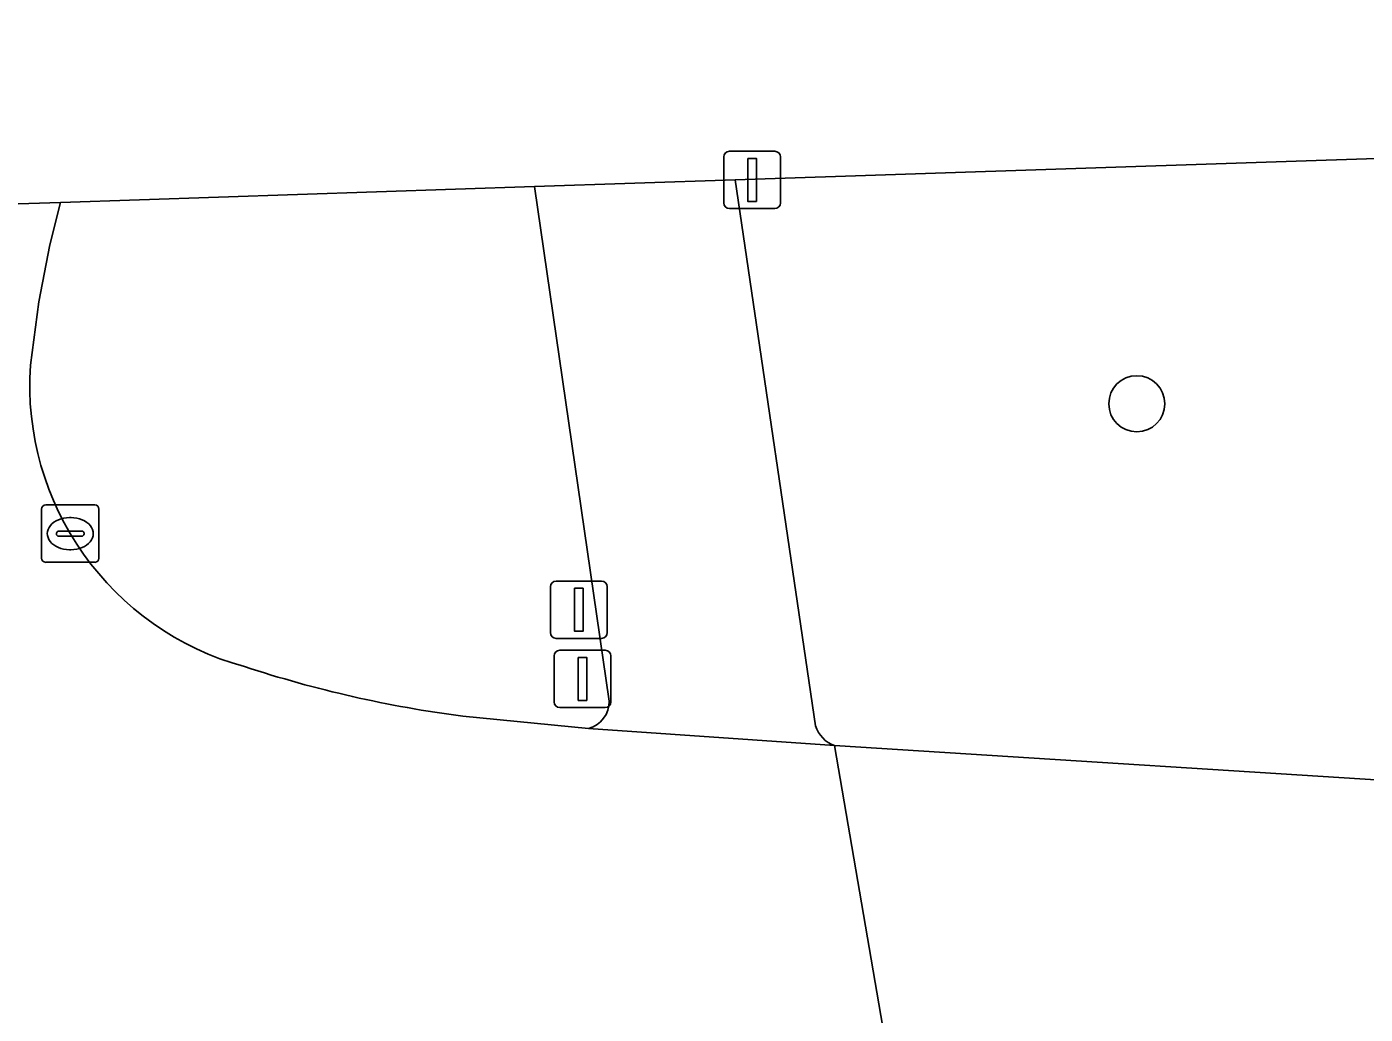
# Model space of a CAD drawing. Extents: x 160554 to 161248, y 385329 to 386506.
# Drawn here: x 160949.91 to 160973.26, y 386475.66 to 386492.88 of the extents above; entities that cross this region are included whole.
import ezdxf

# ---------------------------------------------------------------- set-up
doc = ezdxf.new("R2010")
doc.units = 0
for name, color, linetype in [('IMGEO_Berm_groen', 7, 'Continuous'), ('IMGEO_Boom', 7, 'Continuous'), ('IMGEO_Drukknoppaal', 7, 'Continuous'), ('IMGEO_Fietspad_gesloten', 7, 'Continuous'), ('IMGEO_Kolk', 7, 'Continuous'), ('IMGEO_Rijbaan_regionaal_gesloten', 7, 'Continuous'), ('IMGEO_Verkeerseiland_groen', 7, 'Continuous'), ('IMGEO_Verkeersregelinstallatiepaal', 7, 'Continuous')]:
    doc.layers.add(name, color=color, linetype=linetype)

msp = doc.modelspace()

# ---------------------------------------------------------------- linework, layer by layer
at = {"layer": 'IMGEO_Berm_groen'}
for points in [[(161042.514, 386492.884), (160962.268, 386490.214), (160963.67, 386480.693)], [(160964.003, 386480.35), (160975.189, 386479.64), (160977.198, 386479.633), (160983.233, 386479.827), (161016.121, 386480.981), (161045.309, 386482.044)]]:
    msp.add_lwpolyline(points, dxfattribs=at)
msp.add_arc((160964.168, 386480.843), 0.52, 196.7724, 251.5325, dxfattribs=at)
at = {"layer": 'IMGEO_Boom'}
msp.add_circle((160969.276, 386486.309), 0.489, dxfattribs=at)
at = {"layer": 'IMGEO_Drukknoppaal'}
for p, q in [((160962.069, 386489.814), (160962.069, 386490.614)), ((160962.069, 386490.614), (160962.069, 386489.814)), ((160962.169, 386490.714), (160962.959, 386490.714)), ((160962.959, 386490.714), (160962.169, 386490.714)), ((160963.059, 386490.614), (160963.059, 386489.814)), ((160963.059, 386489.814), (160963.059, 386490.614)), ((160962.959, 386489.714), (160962.169, 386489.714)), ((160962.169, 386489.714), (160962.959, 386489.714)), ((160959.045, 386482.318), (160959.045, 386483.118)), ((160959.045, 386483.118), (160959.045, 386482.318)), ((160959.145, 386483.218), (160959.935, 386483.218)), ((160959.935, 386483.218), (160959.145, 386483.218)), ((160960.035, 386483.118), (160960.035, 386482.318)), ((160960.035, 386482.318), (160960.035, 386483.118)), ((160959.935, 386482.218), (160959.145, 386482.218)), ((160959.145, 386482.218), (160959.935, 386482.218))]:
    msp.add_line(p, q, dxfattribs=at)
for points in [[(160962.489, 386490.589), (160962.639, 386490.589), (160962.639, 386489.839), (160962.489, 386489.839), (160962.489, 386490.589)], [(160959.465, 386483.093), (160959.615, 386483.093), (160959.615, 386482.343), (160959.465, 386482.343), (160959.465, 386483.093)]]:
    msp.add_lwpolyline(points, dxfattribs=at)
for centre, start, end in [((160962.169, 386490.614), 90, 180), ((160962.169, 386490.614), 90, 180), ((160962.959, 386490.614), 0, 90), ((160962.959, 386490.614), 360, 90), ((160962.169, 386489.814), 180, 270), ((160962.169, 386489.814), 180, 270), ((160962.959, 386489.814), 270, 0), ((160962.959, 386489.814), 270, 0), ((160959.145, 386483.118), 90, 180), ((160959.145, 386483.118), 90, 180), ((160959.935, 386483.118), 0, 90), ((160959.935, 386483.118), 360, 90), ((160959.145, 386482.318), 180, 270), ((160959.145, 386482.318), 180, 270), ((160959.935, 386482.318), 270, 0), ((160959.935, 386482.318), 270, 0)]:
    msp.add_arc(centre, 0.1, start, end, dxfattribs=at)
at = {"layer": 'IMGEO_Fietspad_gesloten'}
for points in [[(160963.67, 386480.693), (160962.268, 386490.214), (160958.765, 386490.097)], [(160958.765, 386490.097), (160960.068, 386481.125)], [(160959.711, 386480.643), (160964.003, 386480.35)]]:
    msp.add_lwpolyline(points, dxfattribs=at)
for centre, radius, start, end in [((160959.581, 386481.113), 0.487, 285.5078, 1.4402), ((160964.168, 386480.843), 0.52, 196.7724, 251.5325)]:
    msp.add_arc(centre, radius, start, end, dxfattribs=at)
at = {"layer": 'IMGEO_Kolk'}
for p, q in [((160950.241, 386484.544), (160951.093, 386484.544)), ((160950.166, 386483.618), (160950.166, 386484.47)), ((160950.654, 386484.324), (160950.679, 386484.324)), ((160951.167, 386484.47), (160951.167, 386483.618)), ((160950.425, 386484.038), (160950.425, 386484.05)), ((160950.468, 386484.087), (160950.866, 386484.087)), ((160950.909, 386484.05), (160950.909, 386484.038)), ((160950.863, 386484.001), (160950.465, 386484.001)), ((160950.677, 386483.764), (160950.652, 386483.764)), ((160951.093, 386483.544), (160950.241, 386483.544))]:
    msp.add_line(p, q, dxfattribs=at)
for points in [[(160950.241, 386484.544), (160951.093, 386484.544)], [(160950.166, 386483.618), (160950.166, 386484.47)], [(160951.167, 386484.47), (160951.167, 386483.618)], [(160951.093, 386483.544), (160950.241, 386483.544)]]:
    msp.add_lwpolyline(points, dxfattribs=at)
for centre, radius, start, end in [((160950.243, 386484.468), 0.0765, 91.552, 178.448), ((160950.243, 386484.468), 0.0765, 91.552, 178.448), ((160951.091, 386484.468), 0.0765, 1.552, 88.448), ((160951.091, 386484.468), 0.0765, 1.552, 88.448), ((160950.465, 386484.047), 0.0403, 85.8775, 175.7526), ((160950.87, 386484.049), 0.0386, 1.7309, 96.639), ((160950.462, 386484.037), 0.0366, 178.938, 274.7102), ((160950.866, 386484.044), 0.043, 264.8664, 352.4533), ((160950.243, 386483.62), 0.0765, 181.552, 268.448), ((160950.243, 386483.62), 0.0765, 181.552, 268.448), ((160951.091, 386483.62), 0.0765, 271.552, 358.448), ((160951.091, 386483.62), 0.0765, 271.552, 358.448)]:
    msp.add_arc(centre, radius, start, end, dxfattribs=at)
for centre, major_axis, ratio, start_param, end_param in [((160950.653, 386484.044), (-0.387, 0.002), 0.722429, 4.712389, 7.853982), ((160950.678, 386484.044), (-0.39, 0.002), 0.717154, 1.570796, 4.712389)]:
    msp.add_ellipse(centre, major_axis=major_axis, ratio=ratio, start_param=start_param, end_param=end_param, dxfattribs=at)
at = {"layer": 'IMGEO_Rijbaan_regionaal_gesloten'}
for points in [[(160949.971, 386486.983), (160950.12, 386488.086), (160950.308, 386489.083), (160950.497, 386489.822), (160947.722, 386489.73), (160936.946, 386489.297)], [(161045.309, 386482.044), (161016.121, 386480.981), (160983.233, 386479.827), (160977.198, 386479.633), (160975.189, 386479.64), (160964.003, 386480.35), (160965.318, 386472.691), (160965.62, 386472.712), (160985.901, 386473.455), (161004.373, 386474.129), (161025.855, 386474.909), (161035.332, 386475.249)], [(160952.314, 386472.215), (160960.569, 386472.529), (160960.854, 386472.533), (160965.318, 386472.691), (160964.003, 386480.35), (160959.711, 386480.643), (160957.514, 386480.861)]]:
    msp.add_lwpolyline(points, dxfattribs=at)
for centre, radius, start, end in [((160955.044, 386486.632), 5.085, 176.0471, 254.7681), ((160960.213, 386501.543), 20.858, 251.827, 262.5644)]:
    msp.add_arc(centre, radius, start, end, dxfattribs=at)
at = {"layer": 'IMGEO_Verkeerseiland_groen'}
for points in [[(160960.068, 386481.125), (160958.765, 386490.097), (160950.497, 386489.822)], [(160950.497, 386489.822), (160950.308, 386489.083), (160950.12, 386488.086), (160949.971, 386486.983)], [(160957.514, 386480.861), (160959.711, 386480.643)]]:
    msp.add_lwpolyline(points, dxfattribs=at)
for centre, radius, start, end in [((160955.044, 386486.632), 5.085, 176.0471, 254.7681), ((160960.213, 386501.543), 20.858, 251.827, 262.5644), ((160959.581, 386481.113), 0.487, 285.5078, 1.4402)]:
    msp.add_arc(centre, radius, start, end, dxfattribs=at)
at = {"layer": 'IMGEO_Verkeersregelinstallatiepaal'}
for p, q in [((160959.209, 386482.011), (160959.999, 386482.011)), ((160959.999, 386482.011), (160959.209, 386482.011)), ((160959.109, 386481.111), (160959.109, 386481.911)), ((160959.109, 386481.911), (160959.109, 386481.111)), ((160960.099, 386481.911), (160960.099, 386481.111)), ((160960.099, 386481.111), (160960.099, 386481.911)), ((160959.999, 386481.011), (160959.209, 386481.011)), ((160959.209, 386481.011), (160959.999, 386481.011))]:
    msp.add_line(p, q, dxfattribs=at)
msp.add_lwpolyline([(160959.529, 386481.886), (160959.679, 386481.886), (160959.679, 386481.136), (160959.529, 386481.136), (160959.529, 386481.886)], dxfattribs=at)
for centre, start, end in [((160959.209, 386481.911), 90, 180), ((160959.209, 386481.911), 90, 180), ((160959.999, 386481.911), 0, 90), ((160959.999, 386481.911), 360, 90), ((160959.209, 386481.111), 180, 270), ((160959.209, 386481.111), 180, 270), ((160959.999, 386481.111), 270, 0), ((160959.999, 386481.111), 270, 0)]:
    msp.add_arc(centre, 0.1, start, end, dxfattribs=at)

doc.saveas('drawing.dxf')
